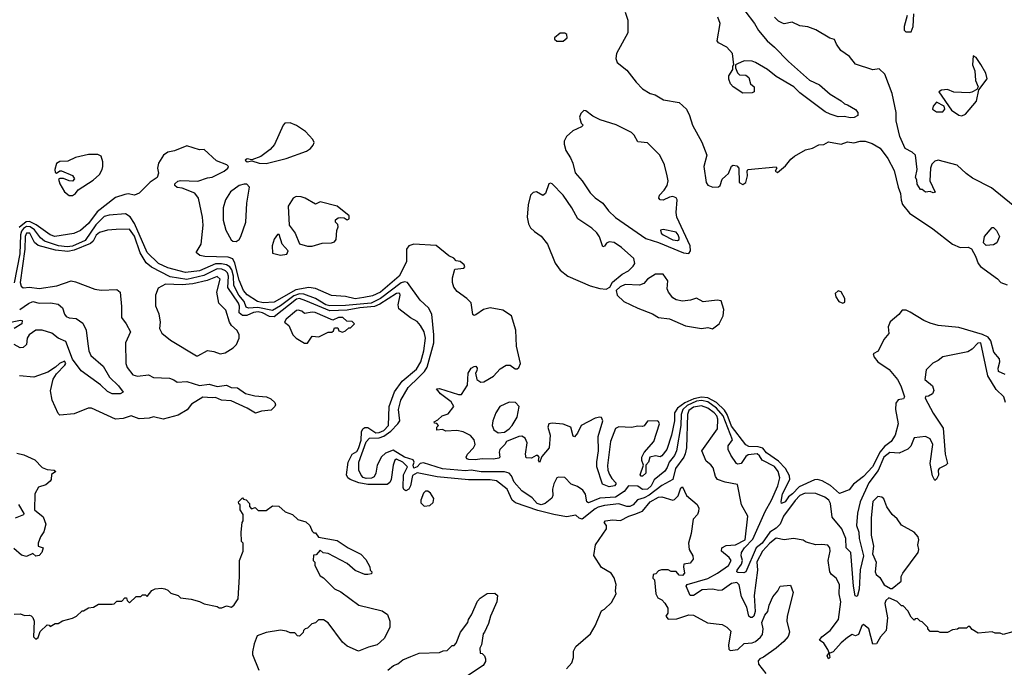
# Model space of a CAD drawing. Extents: x 2472589 to 2662339, y 701009 to 849030.
# Tile 284 of 406: x 2538083 to 2544282, y 788714 to 792788. Entities that reach past the tile are written whole.
import ezdxf

# ---------------------------------------------------------------- set-up
doc = ezdxf.new("R2010")
doc.units = 0

msp = doc.modelspace()

# ---------------------------------------------------------------- linework, layer by layer
at = {"layer": '0CON05XD'}
for points in [[(2542647.5, 792845), (2542708.8, 792765), (2542735, 792720), (2542788.8, 792655), (2542835.5, 792615.5), (2542922.9, 792525), (2543055, 792407.8), (2543118.1, 792378.1), (2543185, 792320), (2543255, 792278.8), (2543275, 792258.8), (2543295, 792253.3), (2543345, 792222.5), (2543360, 792205), (2543360, 792185), (2543336.4, 792173.6), (2543311.2, 792171.2), (2543275, 792180), (2543235, 792176.7), (2543185, 792193.8), (2543155, 792208.8), (2542995, 792327.5), (2542956.2, 792365), (2542845, 792430.8), (2542791.2, 792475), (2542715, 792518.8), (2542695, 792526.7), (2542645, 792528.8), (2542601.7, 792511.7), (2542590, 792505), (2542590, 792485), (2542602.5, 792455), (2542615, 792442.5), (2542655, 792438.8), (2542672.5, 792425), (2542683.9, 792383.9), (2542707.5, 792365), (2542706.4, 792333.6), (2542695, 792327.5), (2542635, 792326.2), (2542575, 792366.7), (2542558.8, 792385), (2542546.7, 792415), (2542546.7, 792435), (2542572.5, 792475), (2542573.6, 792496.4), (2542580, 792505), (2542571.2, 792575), (2542535.8, 792615.8), (2542482.7, 792642.7), (2542473.3, 792655), (2542494, 792765), (2542478, 792805)], [(2541895.6, 792835.6), (2541912.5, 792785), (2541911.2, 792705), (2541841.1, 792575), (2541836.7, 792545), (2541845, 792520), (2541905, 792471.4), (2541964.6, 792394.6), (2542005, 792353.1), (2542053.1, 792323.1), (2542083.3, 792315), (2542136.7, 792285), (2542235, 792266.4), (2542281.5, 792225), (2542300.5, 792185), (2542317.8, 792125), (2542377.2, 792017.2), (2542410, 791935), (2542389.4, 791865), (2542404.5, 791765), (2542415, 791747.1), (2542447.5, 791735), (2542483.4, 791736.6), (2542494, 791745), (2542506.2, 791785), (2542525.6, 791804.4), (2542545, 791820), (2542565, 791867.1), (2542575, 791872.2), (2542598.9, 791868.9), (2542610, 791855), (2542612.9, 791765), (2542635, 791750.6), (2542655.5, 791765), (2542665.6, 791805), (2542662, 791835), (2542667.5, 791845), (2542845, 791862.5), (2542850, 791855), (2542838.8, 791835), (2542855, 791826), (2542905, 791868.6), (2542938.8, 791911.2), (2542961.3, 791928.7), (2543030.4, 791969.6), (2543075, 791980.5), (2543115, 792001.9), (2543145, 792002.7), (2543175, 792020), (2543255, 792005.5), (2543295, 792020), (2543335, 792014.2), (2543375, 792024.6), (2543405, 792024.6), (2543449.5, 792009.5), (2543499.4, 791979.4), (2543549.1, 791915), (2543589.1, 791839.1), (2543612.9, 791735), (2543628.9, 791695), (2543632.4, 791652.4), (2543640, 791625), (2543685, 791572.1), (2543832.3, 791472.3), (2543955, 791376.9), (2544005, 791356), (2544053.6, 791356.4), (2544075, 791347.5), (2544101.2, 791301.2), (2544116.7, 791255), (2544131.1, 791235), (2544238.6, 791158.6), (2544260.6, 791135), (2544300.2, 791120.2)], [(2544338.3, 791618.3), (2544200.5, 791730.5), (2544081.7, 791791.7), (2544040.9, 791820.9), (2543985, 791873.8), (2543865, 791905.6), (2543845, 791898.8), (2543825, 791880), (2543816.7, 791855), (2543812.5, 791775), (2543847.5, 791702.5), (2543835, 791700), (2543815, 791707.5), (2543785, 791702.5), (2543765, 791720), (2543755, 791720), (2543733, 791753), (2543731.7, 791781.7), (2543722.5, 791795), (2543733.3, 791845), (2543723.3, 791935), (2543702.5, 791955), (2543658.1, 791978.1), (2543624.5, 792054.5), (2543601.8, 792151.8), (2543601.8, 792205), (2543575.6, 792325), (2543528.8, 792445), (2543495, 792480), (2543455, 792473.8), (2543345, 792509.2), (2543307.1, 792557.1), (2543252, 792595), (2543226.2, 792635), (2543213, 792663), (2543182.7, 792672.7), (2543094.6, 792725.4), (2543045, 792743.7), (2542995, 792749.7), (2542946.3, 792773.7), (2542895, 792763.3), (2542885, 792766.2), (2542859.5, 792779.5), (2542835, 792803.3)], [(2543671.2, 792815), (2543651.8, 792745), (2543652, 792722), (2543662, 792712), (2543695, 792711.1)], [(2543695, 792711.1), (2543708.5, 792745), (2543712.6, 792825)], [(2541505, 792653.8), (2541530, 792675), (2541527.5, 792695), (2541515, 792703.3), (2541485, 792703.8), (2541450, 792675), (2541450, 792665), (2541465, 792653.8), (2541505, 792653.8)], [(2544015, 792184.4), (2544037.1, 792195), (2544106.2, 792275), (2544122.5, 792347.5), (2544174.2, 792415.8), (2544165, 792452), (2544135, 792506.9), (2544105, 792550), (2544085, 792560), (2544082.2, 792505), (2544096.4, 792466.4), (2544100, 792405), (2544117.5, 792365), (2544110, 792350), (2544078.5, 792331.5), (2544061.2, 792328.8), (2543963.4, 792333.4), (2543925, 792349.3), (2543886.2, 792345), (2543870, 792335), (2543950, 792220), (2543995, 792186.7), (2544015, 792184.4)], [(2543855, 792208.9), (2543895, 792209.4), (2543907.5, 792225), (2543904.4, 792244.4), (2543855, 792270), (2543833.5, 792245), (2543830.9, 792225), (2543855, 792208.9)], [(2542295, 791318.2), (2542307.1, 791335), (2542304.2, 791365), (2542220.3, 791545), (2542216.4, 791575), (2542222.5, 791655), (2542215, 791666.7), (2542195, 791675.4), (2542175, 791672.7), (2542135, 791651.9), (2542115, 791654.2), (2542106, 791665), (2542110.8, 791685), (2542140.6, 791715), (2542160, 791745), (2542166, 791775), (2542160, 791805), (2542142.5, 791875), (2542114, 791935), (2542035, 792013.8), (2541975, 792020), (2541952.1, 792062.1), (2541935, 792079.2), (2541837.6, 792127.6), (2541737.3, 792157.3), (2541691.2, 792181.2), (2541647.5, 792215), (2541635, 792216.2), (2541615, 792198.8), (2541608, 792175), (2541618.3, 792138.3), (2541630, 792125), (2541620, 792115), (2541565, 792090), (2541525, 792052.5), (2541511.1, 792025), (2541510, 792005), (2541521.9, 791965), (2541549.7, 791919.7), (2541565.7, 791885.7), (2541580.8, 791825), (2541624.5, 791774.5), (2541675, 791698.8), (2541705, 791668), (2541755, 791634), (2541790.6, 791585), (2541835, 791543.1), (2542025, 791411.1), (2542105, 791386.7), (2542262.4, 791322.4), (2542295, 791318.2)], [(2539635, 791884.5), (2539760, 791915), (2539888.3, 791961.7), (2539913, 791977), (2539931.2, 791998.8), (2539935.7, 792015), (2539927.5, 792035), (2539882.5, 792085), (2539825, 792122.5), (2539785, 792138.9), (2539752.6, 792137.4), (2539741.4, 792125), (2539687.5, 792002.5), (2539658.9, 791971.1), (2539601.5, 791928.5), (2539545, 791907.5), (2539515, 791912.5), (2539502.5, 791905), (2539513.9, 791893.9), (2539545, 791900), (2539590, 791885), (2539635, 791884.5)], [(2540950.6, 790019.4), (2540910.6, 790020.6), (2540898.8, 790025), (2540894, 790035), (2540902.5, 790055), (2540940.8, 790095), (2540950, 790115), (2540944.4, 790145), (2540921.4, 790171.4), (2540875, 790195.6), (2540835, 790204.4), (2540765, 790200), (2540745, 790210), (2540710, 790205), (2540710, 790225), (2540720, 790235), (2540708.3, 790248.3), (2540695, 790250), (2540691.7, 790258.3), (2540715, 790270), (2540742.5, 790295), (2540780.5, 790309.5), (2540815.8, 790355), (2540799.4, 790385), (2540731.4, 790435), (2540706.7, 790465), (2540725, 790468.6), (2540845, 790430), (2540865, 790431.2), (2540901.7, 790488.3), (2540906.7, 790565), (2540925, 790596.2), (2540945, 790606.7), (2540955, 790607.5), (2540962.5, 790595), (2540961.7, 790578.3), (2540952.5, 790565), (2540960, 790525), (2540987, 790507), (2541005, 790510), (2541065, 790546), (2541108.7, 790591.3), (2541145, 790613.8), (2541170, 790615), (2541202.3, 790592.3), (2541215, 790592.5), (2541225, 790600), (2541235.5, 790625), (2541211.5, 790735), (2541205.9, 790835), (2541180, 790925), (2541125, 790961.1), (2541044.7, 790975.3), (2541002.9, 790965), (2540955, 790930.6), (2540945, 790927.5), (2540935, 790933.3), (2540925, 791006.2), (2540897.1, 791035), (2540838.1, 791078.1), (2540816.7, 791105), (2540806.7, 791135), (2540807.5, 791165), (2540821.7, 791218.3), (2540880, 791225), (2540886.1, 791233.9), (2540881.2, 791245), (2540855, 791266.7), (2540831.7, 791271.7), (2540817, 791287), (2540785, 791302.5), (2540705, 791367.3), (2540565, 791375.4), (2540531.9, 791365), (2540517.5, 791345), (2540517.5, 791265), (2540472.6, 791175), (2540353.5, 791075), (2540305, 791051.6), (2540249.2, 791040.8), (2540195, 791032.9), (2540135, 791046.8), (2540045, 791052.3), (2539945, 791097.7), (2539903.5, 791103.5), (2539821.8, 791088.2), (2539685, 791010.7), (2539615, 791006.6), (2539579.4, 791015), (2539515, 791057.9), (2539490.9, 791085), (2539465, 791149.2), (2539437.4, 791257.4), (2539424.2, 791284.2), (2539395, 791294), (2539247.6, 791297.6), (2539217.5, 791305), (2539193.9, 791323.9), (2539225.8, 791375), (2539236.9, 791495), (2539233.1, 791545), (2539208.6, 791665), (2539185, 791697.5), (2539105, 791727.5), (2539073.3, 791733.3), (2539060, 791745), (2539060, 791755), (2539078.3, 791771.7), (2539095, 791777.5), (2539205, 791772.5), (2539265, 791794.2), (2539295, 791798.6), (2539370, 791835), (2539393.8, 791855), (2539396.7, 791865), (2539386.7, 791875), (2539321.2, 791901.2), (2539245, 791972.5), (2539215, 791970), (2539135, 791994.4), (2539056.5, 791963.5), (2539015, 791954.6), (2538988.2, 791935), (2538957.3, 791885), (2538950.5, 791855), (2538957.1, 791822.9), (2538948.8, 791795), (2538905, 791766), (2538835, 791696), (2538805, 791684.3), (2538765, 791692.5), (2538745, 791689.2), (2538685, 791670.5), (2538569.5, 791580.5), (2538515, 791506.7), (2538465, 791461.9), (2538423, 791443), (2538303.4, 791423.4), (2538275, 791434.6), (2538186.9, 791496.9), (2538145, 791519.2), (2538122.6, 791517.4), (2538078.6, 791481.4)], [(2538395, 791681.4), (2538415, 791682), (2538433.8, 791695), (2538451.2, 791718.8), (2538545, 791778.6), (2538584.2, 791815), (2538602.5, 791845), (2538607.1, 791865), (2538606, 791895), (2538595, 791930), (2538575, 791941.2), (2538515, 791939.6), (2538435, 791921.5), (2538385, 791898.9), (2538335, 791896.7), (2538315, 791883.8), (2538304.4, 791845), (2538307, 791827), (2538315, 791822.5), (2538335, 791836.7), (2538346.4, 791836.4), (2538415, 791807.5), (2538427, 791787), (2538415, 791773.3), (2538395, 791773.8), (2538358.3, 791788.3), (2538335, 791790), (2538327.5, 791785), (2538335, 791756.7), (2538365.6, 791705), (2538395, 791681.4)], [(2539445, 791392.9), (2539464, 791405), (2539475, 791423.8), (2539505.5, 791515.5), (2539513.7, 791633.7), (2539530, 791735), (2539513.2, 791753.2), (2539495, 791754.4), (2539464.7, 791745.3), (2539410, 791705), (2539379.4, 791655), (2539363.3, 791605), (2539363.2, 791526.8), (2539380.6, 791465), (2539415, 791404.2), (2539425.6, 791395.6), (2539445, 791392.9)], [(2541775, 791092.1), (2541797.5, 791105), (2541815, 791136), (2541875, 791186.7), (2541915, 791208), (2541945, 791238), (2541955.7, 791255), (2541950, 791285), (2541872, 791355), (2541825, 791385.7), (2541795, 791391.2), (2541778.3, 791381.7), (2541765, 791362.5), (2541755, 791360), (2541733, 791423), (2541716.4, 791446.4), (2541685, 791475.7), (2541596.2, 791535), (2541558.1, 791605), (2541505, 791683.8), (2541435, 791756.2), (2541425, 791760), (2541413.3, 791755), (2541392.5, 791695), (2541377, 791683), (2541335.9, 791705.9), (2541315, 791700.6), (2541299.5, 791685), (2541285, 791622.5), (2541278.8, 791545), (2541286.1, 791505), (2541299.8, 791479.8), (2541324.8, 791454.8), (2541367, 791427), (2541405.2, 791375.2), (2541455, 791256.2), (2541485, 791211.6), (2541534.5, 791174.5), (2541674.8, 791114.8), (2541735, 791096.1), (2541775, 791092.1)], [(2539925, 791364.4), (2539987.9, 791382.1), (2540045.8, 791384.2), (2540065, 791391.2), (2540076, 791405), (2540078.8, 791461.2), (2540087.5, 791485), (2540085, 791500), (2540070, 791515), (2540071.7, 791528.3), (2540088.3, 791541.7), (2540105, 791543.3), (2540125, 791542.5), (2540145, 791530), (2540156.2, 791535), (2540156.7, 791555), (2540082.5, 791615), (2539975, 791642.5), (2539945, 791627.5), (2539880, 791665), (2539855, 791674.2), (2539824.3, 791675.7), (2539804.1, 791665.9), (2539773.3, 791615), (2539778.8, 791495), (2539817.5, 791445), (2539845, 791377.5), (2539894.4, 791364.4), (2539925, 791364.4)], [(2544289.6, 790379.6), (2544280, 790415), (2544231.1, 790461.1), (2544177.5, 790547.5), (2544135, 790755.8), (2544115, 790753.3), (2544080, 790715), (2544051.7, 790698.3), (2543895, 790666.7), (2543865.8, 790644.2), (2543831.7, 790628.3), (2543790, 790585), (2543782.5, 790525), (2543830, 790485), (2543837.5, 790455), (2543830, 790435), (2543805, 790420), (2543785, 790417.5), (2543783, 790407), (2543835, 790312), (2543897.9, 790217.9), (2543910.4, 790055), (2543923.9, 789996.1), (2543914.3, 789985.7), (2543871.4, 789965), (2543865.7, 789955), (2543866.7, 789923.3), (2543855, 789896.7), (2543845, 789890), (2543829.3, 789919.3), (2543815.6, 789995), (2543831.8, 790115), (2543815, 790150.6), (2543785, 790166.9), (2543715, 790157.5), (2543693.8, 790105), (2543675, 790086.2), (2543620, 790060), (2543561.2, 790065), (2543523.4, 790035), (2543487.1, 789952.9), (2543429.7, 789875), (2543375.5, 789755), (2543356.7, 789683.3), (2543350.9, 789605), (2543365.4, 789565), (2543368.9, 789525), (2543396.4, 789415), (2543373.8, 789326.2), (2543367.5, 789205), (2543357.5, 789165), (2543355, 789160), (2543343.4, 789163.4), (2543332.1, 789225), (2543315.2, 789435.2), (2543286.4, 789466.4), (2543284.1, 789525), (2543260, 789585), (2543197.8, 789657.8), (2543186.9, 789745), (2543177.7, 789765), (2543152.9, 789785), (2543095, 789807.3), (2543028.9, 789808.9), (2542995, 789794), (2542965, 789763.4), (2542891.7, 789665), (2542871.8, 789615), (2542845, 789588.1), (2542806.5, 789563.5), (2542756.8, 789495), (2542719.5, 789465), (2542655.4, 789314.6), (2542641.1, 789308.9), (2542605, 789310), (2542598, 789315), (2542599.4, 789325), (2542627.2, 789362.8), (2542634.1, 789385), (2542625.6, 789415), (2542626.9, 789435), (2542646.4, 789465), (2542699.4, 789520.6), (2542775.4, 789695), (2542816.3, 789765), (2542855.9, 789855), (2542868.2, 789905), (2542858.7, 789945), (2542835, 789976.1), (2542757.4, 790017.4), (2542740, 790045), (2542725, 790056.7), (2542669.9, 790050.1), (2542655, 790039.1), (2542625, 789995.6), (2542605, 789991.4), (2542596.6, 789996.6), (2542559.3, 790049.3), (2542543.8, 790085), (2542543.8, 790106.2), (2542570, 790145), (2542511.6, 790295), (2542470.2, 790345), (2542415, 790383.7), (2542375, 790391.6), (2542345, 790387.5), (2542285, 790360.5), (2542257, 790335), (2542247.6, 790305), (2542245.6, 790235), (2542218.9, 790075), (2542205, 790045.5), (2542172.7, 790005), (2542158.9, 789971.1), (2542145, 789946.9), (2542077.7, 789892.3), (2542059.3, 789855), (2542035, 789834.8), (2542005, 789833.1), (2541975, 789853.6), (2541915, 789855.5), (2541889.3, 789820.7), (2541835, 789783.8), (2541735, 789778.3), (2541665, 789749.3), (2541654.3, 789754.3), (2541645, 789804), (2541627.9, 789827.9), (2541595, 789850.6), (2541555, 789865.8), (2541515, 789907.5), (2541475, 789910), (2541465, 789906.7), (2541445, 789868), (2541437.5, 789835), (2541440, 789795), (2541432.2, 789777.8), (2541390.6, 789745), (2541365, 789735.9), (2541340.6, 789745), (2541309.1, 789779.1), (2541244.6, 789824.6), (2541195, 789878.8), (2541179.1, 789919.1), (2541165, 789935.7), (2541134.4, 789944.4), (2540987.4, 789942.6), (2540925, 789954.5), (2540890.5, 789950.5), (2540745, 789962.5), (2540625, 790000.4), (2540603.6, 789996.4), (2540585, 789974.7), (2540565, 789966.9), (2540561, 789985), (2540566.9, 790005), (2540559.5, 790019.5), (2540505, 790035.2), (2540435, 790080.6), (2540385, 790060.3), (2540361.2, 790038.8), (2540333.1, 789985), (2540325.2, 789934.8), (2540315, 789911.8), (2540297.2, 789902.8), (2540265, 789901.2), (2540245, 789907.8), (2540232.5, 789922.5), (2540218.9, 789955), (2540217.4, 790005), (2540265, 790132.1), (2540285, 790154.7), (2540345, 790157.8), (2540375, 790168.5), (2540419.6, 790200.4), (2540464.4, 790245), (2540476, 790265), (2540467.8, 790335), (2540481.8, 790395), (2540528.5, 790475), (2540595, 790539.6), (2540631.2, 790575), (2540647.6, 790602.4), (2540689.6, 790755), (2540690.7, 790805), (2540676.9, 790935), (2540656.3, 790976.3), (2540604.4, 791024.4), (2540524.6, 791134.6), (2540505, 791140), (2540485, 791133.2), (2540355, 791034.5), (2540295, 791005.5), (2540135, 790990.8), (2540035, 790988.5), (2540010.8, 790995), (2539945.2, 791035.2), (2539871.2, 791061.2), (2539845, 791064.3), (2539808.9, 791051.1), (2539725, 790987), (2539675, 790958), (2539582.2, 790977.8), (2539523.8, 790973.8), (2539509.4, 790979.4), (2539496.2, 791016.2), (2539463.2, 791055), (2539431.2, 791115), (2539429.3, 791175), (2539417.5, 791215), (2539405, 791233.2), (2539385.4, 791245.4), (2539353.2, 791253.2), (2539315, 791252.3), (2539215, 791207.7), (2539127, 791197), (2539015, 791226.4), (2538956.9, 791255), (2538885, 791323.5), (2538806.1, 791506.1), (2538778.8, 791548.8), (2538747.9, 791567.9), (2538645, 791559.5), (2538615, 791551.1), (2538561.6, 791498.4), (2538495, 791399.5), (2538415, 791364.5), (2538380.8, 791359.2), (2538326.9, 791365), (2538238.8, 791395), (2538212.9, 791415), (2538176.2, 791466.2), (2538149.6, 791485), (2538125, 791486.2), (2538106.3, 791475), (2538093.1, 791456.9), (2538087.4, 791435), (2538083.3, 791315), (2538047.7, 791132.3)], [(2544168.3, 791368.3), (2544150, 791385), (2544157.5, 791425), (2544205, 791480), (2544215, 791480), (2544233, 791463), (2544252.5, 791425), (2544236, 791384), (2544215, 791371.2), (2544168.3, 791368.3)], [(2544335, 788937.5), (2544275, 788920), (2544255, 788927.5), (2544225, 788927.5), (2544205, 788937.5), (2544118.3, 788928.3), (2544080.7, 788950.7), (2544065, 788970), (2544055, 788970), (2544045, 788960), (2543995, 788960), (2543987, 788953), (2543955, 788950), (2543925, 788932.5), (2543878.3, 788931.7), (2543865, 788940), (2543815, 788940), (2543800, 788955), (2543800, 788965), (2543765, 789000), (2543753, 789003), (2543735, 789020), (2543721.7, 789018.3), (2543715, 789010), (2543695, 789030), (2543675, 789070), (2543645, 789100), (2543635, 789100), (2543608.3, 789128.3), (2543555, 789150), (2543537, 789133), (2543528.8, 789115), (2543547.5, 789025), (2543538, 788945), (2543503.3, 788905), (2543478.3, 788861.7), (2543455, 788860), (2543429.2, 788955), (2543395, 788983.8), (2543385, 788973.8), (2543365, 788920.8), (2543345, 788912), (2543325, 788920.6), (2543295, 788901.4), (2543255, 788867.5), (2543205, 788812), (2543180, 788800), (2543182.5, 788775), (2543175, 788767.5), (2543167.5, 788785), (2543180, 788805), (2543171.5, 788825), (2543145.5, 788865), (2543118.6, 788885), (2543132.5, 788905), (2543186.4, 788945), (2543238.5, 789015), (2543252.5, 789125), (2543242.5, 789175), (2543243.8, 789235), (2543223.3, 789275), (2543195, 789297.5), (2543184.1, 789314.1), (2543172, 789385), (2543186, 789445), (2543183.8, 789465), (2543171.2, 789481.2), (2543134, 789486), (2543095, 789483.8), (2543035, 789501.2), (2543015, 789513.3), (2542955, 789523.8), (2542895, 789516), (2542845, 789525.6), (2542805, 789494.4), (2542760.4, 789445), (2542723.2, 789376.8), (2542727.5, 789325), (2542708.1, 789165), (2542713.5, 789065), (2542705, 789035.6), (2542695, 789026.9), (2542685, 789026.2), (2542674.1, 789035), (2542661.8, 789091.8), (2542627.7, 789157.7), (2542612.7, 789232.7), (2542598.2, 789248.2), (2542565, 789241.1), (2542505, 789200), (2542485, 789197.5), (2542445.3, 789205.3), (2542379.7, 789200.3), (2542325, 789166.4), (2542305, 789165.8), (2542278, 789225), (2542286, 789235), (2542415, 789272.4), (2542475.3, 789305), (2542544.6, 789355), (2542562.2, 789385), (2542549.1, 789405), (2542500.8, 789445), (2542504, 789465), (2542530, 789480), (2542590, 789485), (2542650.8, 789515), (2542666.7, 789665), (2542627.5, 789735), (2542603, 789863), (2542525, 789878.1), (2542475.4, 789895.4), (2542463.6, 789913.6), (2542448.3, 789968.3), (2542435, 789987.5), (2542405, 790010), (2542377.5, 790075), (2542475.8, 790215), (2542478.6, 790275), (2542472.5, 790295), (2542455.9, 790315), (2542414.4, 790345), (2542375, 790357.9), (2542325, 790350), (2542295, 790329.2), (2542287.4, 790305), (2542280, 790095), (2542272.9, 790057.1), (2542264.3, 790035), (2542211.1, 789965), (2542194.5, 789895), (2542125, 789857.1), (2542045, 789797.5), (2542015, 789780.4), (2541973, 789767), (2541945.5, 789735), (2541925, 789725.4), (2541905, 789725.3), (2541855, 789743.2), (2541765, 789731.9), (2541725, 789720.4), (2541705, 789710.4), (2541625, 789645.5), (2541605, 789651.2), (2541585, 789670), (2541525, 789661.4), (2541445, 789674.8), (2541345, 789700), (2541205, 789749.5), (2541184.2, 789765), (2541152.3, 789835), (2541085, 789886.3), (2541045, 789892.3), (2540907.6, 789892.4), (2540711.7, 789911.7), (2540585, 789938.2), (2540555, 789921.2), (2540544.2, 789855), (2540533.5, 789835), (2540514.8, 789824.8), (2540502.2, 789832.2), (2540497.5, 789845), (2540499.8, 789925), (2540524.7, 789975), (2540494, 790005), (2540455, 790024), (2540445, 790016.7), (2540434.1, 789985.9), (2540422.2, 789895), (2540413.1, 789876.9), (2540396.4, 789863.6), (2540275, 789863), (2540217.1, 789875), (2540162.7, 789895), (2540149.3, 789905), (2540140.5, 789925), (2540151.1, 790005), (2540175, 790054.4), (2540205, 790071.5), (2540215, 790090.5), (2540232.4, 790142.4), (2540235.3, 790194.7), (2540243.3, 790215), (2540255, 790223.5), (2540275, 790223.3), (2540325, 790190), (2540345, 790190.5), (2540375, 790204.3), (2540404.1, 790235), (2540409.8, 790355), (2540442.3, 790447.7), (2540490.3, 790515), (2540580.3, 790589.7), (2540607.8, 790635), (2540627.6, 790705), (2540637, 790785), (2540630, 790825), (2540606.7, 790865), (2540585, 790889.6), (2540542.8, 790912.8), (2540470, 790970), (2540465.4, 790995), (2540478.2, 791055), (2540475.3, 791065.3), (2540467.8, 791067.8), (2540455, 791065.3), (2540350.9, 790999.1), (2540316.3, 790983.7), (2540225, 790975.7), (2540145, 790960.1), (2540035, 790955.8), (2539885, 791020), (2539845, 791034.8), (2539825, 791029.6), (2539685, 790917.8), (2539655, 790921.2), (2539610.9, 790945), (2539585, 790949.8), (2539555, 790945.5), (2539513.4, 790926.6), (2539485, 790927.1), (2539465.3, 790945), (2539465.6, 790985), (2539459.5, 791005), (2539393.1, 791103.1), (2539398, 791175), (2539390.5, 791195), (2539377.7, 791207.7), (2539355, 791218.1), (2539325, 791220.2), (2539241.9, 791178.1), (2539135, 791154), (2539030.5, 791170.5), (2538911.8, 791231.8), (2538878.1, 791258.1), (2538841.1, 791321.1), (2538805, 791425.4), (2538775, 791470), (2538689.1, 791469.1), (2538635, 791463.6), (2538585, 791449.2), (2538565, 791433.6), (2538545.9, 791395), (2538529.5, 791380.5), (2538425, 791338.1), (2538385, 791330.7), (2538308.3, 791338.3), (2538198.4, 791368.4), (2538176.1, 791386.1), (2538146.2, 791445), (2538125.8, 791445), (2538116.4, 791423.6), (2538115.8, 791345), (2538085.3, 791135.3), (2538092.2, 791112.2), (2538105, 791102.2), (2538145, 791105.5), (2538205, 791097.5), (2538316.5, 791113.5), (2538405.7, 791145.7), (2538435, 791140), (2538555, 791092), (2538595, 791087.5), (2538695, 791090.8), (2538715.7, 791075), (2538724.2, 790984.2)], [(2539725, 791306.2), (2539765, 791313.3), (2539773.3, 791335), (2539735.7, 791375.7), (2539716, 791436), (2539705, 791437.5), (2539685, 791407.5), (2539672.9, 791365), (2539675, 791320), (2539725, 791306.2)], [(2542225, 791398.1), (2542234.2, 791405), (2542235.4, 791415), (2542228.8, 791435), (2542215, 791450.5), (2542135, 791468.6), (2542116.4, 791463.6), (2542120.8, 791445), (2542134.2, 791435), (2542195, 791402.5), (2542225, 791398.1)], [(2539205, 790673.3), (2539265, 790706.2), (2539305, 790701.2), (2539345, 790686.2), (2539377.3, 790692.7), (2539425.8, 790724.2), (2539446.7, 790745), (2539463.8, 790785), (2539463.8, 790805), (2539452.3, 790832.3), (2539416.7, 790865), (2539403.8, 790885), (2539380, 790960), (2539336.7, 791005), (2539324.2, 791075), (2539344.2, 791155), (2539325, 791171.9), (2539262.2, 791147.8), (2539173.3, 791126.7), (2539105, 791119.7), (2539000, 791125), (2538955, 791100), (2538936.7, 791055), (2538937, 790987), (2538958.3, 790938.3), (2538966.7, 790885), (2538963.3, 790845), (2538977, 790817), (2539031.2, 790771.2), (2539195, 790673.3), (2539205, 790673.3)], [(2542445, 790843.3), (2542487.5, 790875), (2542511.2, 790925), (2542516, 790965), (2542499.5, 791019.5), (2542475, 791023.3), (2542387, 791013), (2542345, 791036.7), (2542306.1, 791023.9), (2542255, 791016.7), (2542215, 791026.7), (2542195, 791038.8), (2542166.7, 791075), (2542160, 791095), (2542162.5, 791145), (2542135, 791186.7), (2542085, 791186.7), (2542035, 791156.2), (2542011.7, 791128.3), (2541985, 791118.6), (2541895, 791122.5), (2541863, 791107), (2541838.8, 791085), (2541845.5, 791055), (2541886.7, 791015), (2541975, 790972.9), (2542068, 790938), (2542105, 790913.8), (2542175, 790906.8), (2542275, 790862.4), (2542375, 790846), (2542415, 790852.5), (2542445, 790843.3)], [(2543265, 791003.8), (2543278.8, 791011.2), (2543278.8, 791035), (2543255, 791076.7), (2543235, 791083.3), (2543218, 791065), (2543220.8, 791045), (2543241.2, 791015), (2543265, 791003.8)], [(2538082.5, 790965), (2538137.1, 791002.9), (2538165, 791014.6), (2538205, 791005.4), (2538276.2, 791006.2), (2538325, 790997.8), (2538353.1, 790975), (2538364.6, 790935), (2538375, 790921.5), (2538395, 790911.6), (2538438.4, 790908.4), (2538479.8, 790879.8), (2538500.5, 790835), (2538511.2, 790748.8), (2538518.2, 790705), (2538530.3, 790675), (2538608.3, 790608.3), (2538648.2, 790538.2), (2538705.5, 790485), (2538733.3, 790445), (2538715, 790434.2), (2538665, 790433.3), (2538635, 790448.5), (2538591.7, 790491.7), (2538469.1, 790579.1), (2538415, 790652.5), (2538374.2, 790764.2), (2538325, 790784.1), (2538285.1, 790815.1), (2538225, 790835.2), (2538185, 790835.8), (2538141.8, 790805), (2538129.6, 790785), (2538125.9, 790744.1), (2538105, 790726.1), (2538085, 790722.9), (2538047.1, 790745)], [(2538724.2, 790984.2), (2538724, 790915), (2538753.8, 790875), (2538780, 790825), (2538748.1, 790755), (2538751.1, 790625), (2538759.1, 790599.1), (2538794.2, 790554.2), (2538825, 790545.8), (2538893, 790553), (2538925, 790537.5), (2539025, 790532.5), (2539053.3, 790523.3), (2539075, 790507.5), (2539135, 790512.2), (2539215, 790486.5), (2539275, 790494.6), (2539325, 790479.6), (2539385, 790488.5), (2539415, 790474.6), (2539455, 790472.5), (2539505, 790437.3), (2539562.7, 790422.7), (2539636.4, 790416.4), (2539663, 790403), (2539689.3, 790379.3), (2539693.3, 790365), (2539688.8, 790355), (2539665, 790331.2), (2539605, 790325.7), (2539567.1, 790312.9), (2539515, 790344.4), (2539415, 790390), (2539353.8, 790393.8), (2539315, 790411.4), (2539295, 790408.5), (2539235, 790412.9), (2539165, 790368.9), (2539136.9, 790333.1), (2539080.5, 790299.5), (2538985, 790274.4), (2538925, 790289.2), (2538898.8, 790281.2), (2538835, 790278), (2538785, 790295.8), (2538735, 790278.8), (2538685, 790276), (2538535, 790343.8), (2538513.6, 790343.6), (2538425, 790308.8), (2538335, 790300), (2538325, 790310), (2538288, 790395), (2538276.1, 790453.9), (2538294.3, 790525.7), (2538315, 790560), (2538367.5, 790615), (2538372.5, 790625), (2538365, 790640), (2538332.5, 790625), (2538308.3, 790601.7), (2538259.7, 790570.3), (2538170.7, 790539.3), (2538082.1, 790547.9)], [(2539895, 790752.5), (2539925, 790797.5), (2539966.4, 790793.6), (2540025, 790822.5), (2540047, 790823), (2540058.3, 790831.7), (2540065, 790850), (2540085, 790850), (2540091.7, 790831.7), (2540115, 790822.5), (2540135, 790830), (2540155, 790850), (2540165, 790850), (2540190, 790875), (2540175, 790890), (2540141.7, 790891.7), (2540117.5, 790915), (2540090, 790915), (2540055, 790898.8), (2539944, 790946), (2539925, 790948.8), (2539875, 790940), (2539860, 790955), (2539835, 790961.2), (2539825, 790958), (2539760, 790905), (2539750, 790885), (2539777.5, 790865), (2539802.5, 790805), (2539823.6, 790783.6), (2539875, 790752.5), (2539895, 790752.5)], [(2544287.5, 790555), (2544245.5, 790575), (2544243.3, 790595), (2544254.6, 790635), (2544251.8, 790655), (2544216.8, 790696.8), (2544198, 790768), (2544180.4, 790790.4), (2544145, 790807.9), (2543995, 790852.6), (2543865, 790865.2), (2543815, 790878.1), (2543775.4, 790895), (2543688.4, 790948.4), (2543665, 790961.8), (2543638.4, 790961.6), (2543617.5, 790932.5), (2543562.8, 790887.2), (2543551.2, 790855), (2543555, 790813.1), (2543524.3, 790775.7), (2543487.5, 790702.5), (2543455.8, 790685), (2543462.5, 790665), (2543485.7, 790635), (2543556.6, 790586.6), (2543610.5, 790525), (2543630.9, 790485), (2543653.3, 790415), (2543647.7, 790402.3), (2543612.9, 790397.1), (2543598.7, 790375), (2543596.4, 790335), (2543613.7, 790245), (2543595.3, 790174.7), (2543568.8, 790135), (2543527.6, 790102.4), (2543500.7, 790069.3), (2543452.9, 789975), (2543395, 789914.6), (2543333.5, 789866.5), (2543305, 789831.2), (2543245, 789806.7), (2543187.3, 789857.3), (2543135, 789887.3), (2543105, 789894.8), (2543087.2, 789892.8), (2542990.5, 789849.5), (2542948.9, 789805), (2542922.7, 789787.3), (2542902, 789755), (2542880, 789745), (2542876.4, 789756.4), (2542885.8, 789805), (2542931.8, 789895), (2542929.1, 789919.1), (2542904.8, 789964.8), (2542860.3, 790010.3), (2542785, 790062.5), (2542761.5, 790091.5), (2542731.5, 790101.5), (2542673.7, 790103.7), (2542653.6, 790113.6), (2542565, 790231.4), (2542538.1, 790305), (2542521.1, 790331.1), (2542469.8, 790379.8), (2542415, 790409.1), (2542375, 790413.5), (2542327.6, 790402.4), (2542271.3, 790378.7), (2542225.2, 790345), (2542206.1, 790315), (2542205.2, 790264.8), (2542187.6, 790175), (2542156.8, 790085), (2542125, 790044.3), (2542115, 790038.1), (2542085, 790044.6), (2542050.8, 790035), (2542042.2, 790005), (2542026, 789985), (2542025.6, 789935), (2542005, 789915.8), (2541995, 789916.2), (2541989.2, 789925), (2542011.2, 789985), (2542000, 790015), (2541999.5, 790035), (2542015, 790064.2), (2542075.4, 790134.6), (2542111.9, 790245), (2542105, 790260), (2542095.3, 790265.3), (2542035, 790263.3), (2542015, 790234), (2542005, 790228.9), (2541975, 790231.5), (2541935, 790223.5), (2541855, 790227.1), (2541833.6, 790216.4), (2541802.8, 790135), (2541783, 789983), (2541785.5, 789955), (2541796.9, 789926.9), (2541811.1, 789901.1), (2541835.7, 789875), (2541837.1, 789865), (2541828, 789855), (2541795, 789849.2), (2541752.5, 789865), (2541717.3, 789975), (2541716.4, 790006.4), (2541728, 790075), (2541724.6, 790165.4), (2541753.8, 790265), (2541745.6, 790285), (2541735, 790287.3), (2541705, 790281.8), (2541618.1, 790235), (2541595, 790186.7), (2541575, 790163.3), (2541567.5, 790167.5), (2541553.8, 790225), (2541505, 790243.8), (2541435, 790249.3), (2541415, 790245.4), (2541407.3, 790225), (2541421.8, 790175), (2541415.5, 790095), (2541370.6, 790039.4), (2541355, 790002), (2541348.8, 790015), (2541353.8, 790035), (2541345.8, 790045.8), (2541335, 790046), (2541305, 790028.6), (2541272.5, 790032.5), (2541268, 790055), (2541278, 790125), (2541265.5, 790155.5), (2541245, 790168), (2541225, 790166), (2541147.5, 790135), (2541137.5, 790115), (2541106.2, 790085), (2541102, 790068), (2541106, 790035), (2541100, 790030), (2541065, 790022.9), (2540995.5, 790025.5), (2540950.6, 790019.4)], [(2537995, 790879.1), (2538087.5, 790897.5), (2538097.5, 790895), (2538096.7, 790875), (2538047.5, 790845)], [(2541095, 790190), (2541135, 790193.8), (2541165, 790213.8), (2541183.8, 790235), (2541215, 790286.7), (2541227.8, 790355), (2541205, 790380.5), (2541165, 790382.3), (2541106.7, 790355), (2541080, 790315), (2541060.9, 790265), (2541057.8, 790235), (2541068.8, 790208.8), (2541095, 790190)], [(2538065, 790061.4), (2538108.8, 790051.2), (2538178.3, 790018.3), (2538225, 789970.9), (2538255, 789958.5), (2538300, 789955), (2538310, 789945), (2538282.5, 789927.5), (2538281.4, 789895), (2538275.5, 789884.5), (2538247.4, 789862.6), (2538202.1, 789847.9), (2538178.1, 789805), (2538175, 789703.8), (2538230.3, 789660.3), (2538248, 789615), (2538234.4, 789565.6), (2538214.3, 789535), (2538200, 789495), (2538200, 789475), (2538230, 789465), (2538222.5, 789435), (2538205, 789417.5), (2538185, 789412.5), (2538165, 789430), (2538125, 789410), (2538095, 789420), (2538045, 789462)], [(2540628.3, 789728.3), (2540665, 789732.5), (2540685, 789750), (2540690, 789775), (2540669.3, 789809.3), (2540651.7, 789821.7), (2540638.3, 789821.7), (2540625, 789810), (2540607.5, 789765), (2540608.3, 789748.3), (2540628.3, 789728.3)], [(2541526.4, 788703.6), (2541558.8, 788741.2), (2541570, 788775), (2541570, 788815), (2541583.3, 788845), (2541676.7, 788925), (2541706.7, 788975), (2541745, 789070), (2541765, 789080), (2541809.3, 789120.7), (2541837.5, 789175), (2541833.3, 789195), (2541837.5, 789235), (2541826.1, 789276.1), (2541806.4, 789306.4), (2541745, 789342.5), (2541697, 789417), (2541707.5, 789485), (2541776.7, 789585), (2541777.5, 789605), (2541762.5, 789625), (2541770, 789635), (2541815, 789642.5), (2541865, 789636.7), (2541918.8, 789665), (2541955, 789676.4), (2542005, 789695.6), (2542052.2, 789755), (2542105, 789784.2), (2542125, 789785.8), (2542195, 789765.8), (2542205, 789769.2), (2542227.6, 789792.4), (2542245, 789842.5), (2542255, 789850), (2542280, 789795), (2542348.8, 789738.8), (2542358.8, 789715), (2542356.2, 789695), (2542350, 789675), (2542323.8, 789645), (2542311.2, 789555), (2542293.8, 789495), (2542298.8, 789455), (2542321.2, 789415), (2542323.8, 789395), (2542305, 789368.8), (2542265, 789362.5), (2542261.2, 789345), (2542269.4, 789305), (2542255, 789290.4), (2542235, 789292.5), (2542215, 789316.7), (2542185, 789316.7), (2542165, 789327.5), (2542123, 789327), (2542105, 789320), (2542088.3, 789301.7), (2542071.7, 789298.3), (2542070, 789275), (2542080, 789265), (2542087.5, 789175), (2542100.7, 789150.7), (2542125, 789137.5), (2542145, 789117.5), (2542164, 789085), (2542162.5, 789055), (2542151.2, 789035), (2542165, 789016), (2542220.3, 789019.7), (2542295, 789043.3), (2542325, 789041.2), (2542414.2, 788994.2), (2542505, 788982), (2542535, 788966.2), (2542560.7, 788940.7), (2542545.5, 788855), (2542547.5, 788827.5), (2542555, 788818.8), (2542605, 788826.2), (2542645, 788862.7), (2542695, 788867.5), (2542715, 788876), (2542747.7, 788902.3), (2542759.5, 788920.5), (2542764, 788955), (2542755.7, 788995), (2542775, 789041.2), (2542793.8, 789065), (2542802, 789105), (2542825, 789157.5), (2542856.7, 789195), (2542870, 789225), (2542935, 789230), (2542953.3, 789185), (2542914.1, 789035.9), (2542913.8, 789005), (2542928.8, 788935), (2542921.7, 788908.3), (2542893.3, 788875), (2542845.5, 788834.5), (2542765, 788776.7), (2542742.3, 788767.7), (2542733.3, 788755), (2542733.6, 788733.6), (2542780, 788675)], [(2538048.3, 789048.3), (2538085, 789050), (2538115, 789040), (2538145, 789042.5), (2538155, 789037.5), (2538166.1, 789026.1), (2538173.3, 789005), (2538170, 788905), (2538185, 788890), (2538198.3, 788901.7), (2538211.7, 788938.3), (2538255, 788980), (2538268.3, 788978.3), (2538275, 788970), (2538305, 788990), (2538325, 788990), (2538353, 789007), (2538415, 789022.5), (2538440, 789035), (2538475, 789070), (2538485, 789070), (2538515, 789087.5), (2538547, 789093), (2538578.3, 789111.7), (2538665, 789110), (2538677, 789113), (2538695, 789130), (2538725, 789130), (2538745, 789150), (2538755, 789150), (2538760, 789135), (2538775, 789120), (2538815, 789160), (2538845, 789160), (2538855, 789170), (2538875, 789170), (2538885, 789160), (2538915, 789197.5), (2538935, 789207.5), (2538975, 789212.5), (2538997, 789207), (2539015, 789200), (2539035, 789180), (2539080, 789165), (2539095, 789150), (2539161.7, 789141.7), (2539215, 789127.5), (2539245, 789112.5), (2539327, 789097), (2539338.3, 789088.3), (2539355, 789087.5), (2539385, 789100), (2539417, 789093), (2539433, 789107), (2539457.5, 789145), (2539467.5, 789285), (2539467.5, 789385), (2539490, 789445), (2539490, 789495), (2539480, 789505), (2539477.5, 789565), (2539482.5, 789625), (2539490, 789635), (2539490, 789675), (2539470, 789705), (2539470, 789735), (2539461.7, 789741.7), (2539460, 789755), (2539485, 789780), (2539491.7, 789771.7), (2539508.3, 789768.3), (2539530, 789745), (2539530, 789725), (2539541.7, 789711.7), (2539565, 789720), (2539585, 789700), (2539635, 789700), (2539675, 789730), (2539715, 789727.5), (2539755, 789692.5), (2539800, 789675), (2539833, 789643), (2539885, 789630), (2539910, 789605), (2539925, 789570), (2539935, 789560), (2539945, 789560), (2539963.3, 789533.3), (2540081.7, 789511.7), (2540150, 789465), (2540230, 789425), (2540263, 789393), (2540287.5, 789345), (2540290, 789325), (2540300, 789315), (2540298.3, 789301.7), (2540275, 789297.5), (2540255, 789297.5), (2540195, 789322.5), (2540145, 789367.5), (2540025, 789430), (2539993, 789433), (2539975, 789450), (2539948.3, 789421.7), (2539931.7, 789418.3), (2539930, 789385), (2539940, 789375), (2539940, 789355), (2539975, 789290), (2539995, 789277.5), (2540065, 789207.5), (2540105, 789187.5), (2540217.5, 789105), (2540365, 789068), (2540397.5, 789045), (2540413, 789003), (2540413.3, 788965), (2540377.1, 788895), (2540332.5, 788855), (2540279.1, 788840.9)], [(2543575, 789210), (2543632.5, 789255), (2543632.5, 789285), (2543642.5, 789305), (2543738.8, 789435), (2543743.3, 789455), (2543736.7, 789485), (2543743.3, 789515), (2543738.8, 789535), (2543715, 789563.8), (2543635, 789608.8), (2543608.3, 789648.3), (2543575.7, 789675.7), (2543543, 789723), (2543523, 789773), (2543510, 789785), (2543485, 789788.8), (2543453.6, 789756.4), (2543442.7, 789655), (2543443.2, 789545), (2543458.9, 789475), (2543453.1, 789426.9), (2543476, 789375), (2543468, 789315), (2543475, 789297.5), (2543498.3, 789278.3), (2543525, 789232.5), (2543565, 789210), (2543575, 789210)], [(2538075, 789738.8), (2538108.7, 789681.3), (2538106.9, 789673.1), (2538055, 789651.9)], [(2540400.8, 788695), (2540435.8, 788725), (2540463.8, 788736.2), (2540495, 788761.1), (2540545, 788782), (2540598.3, 788801.7), (2540725, 788807.5), (2540748.3, 788818.3), (2540775, 788820), (2540805, 788850), (2540818.3, 788851.7), (2540830, 788865), (2540857.5, 788935), (2540903.3, 788995), (2540907.5, 789015), (2540927, 789043), (2540965, 789130), (2540981.7, 789148.3), (2541025, 789177.5), (2541075, 789180), (2541090, 789165), (2541087.5, 789125), (2541047.5, 789035), (2541035, 788990), (2541010, 788935), (2541000, 788925), (2540990, 788855), (2540980, 788835), (2540981.7, 788801.7), (2540995, 788800), (2541010, 788785), (2541016.4, 788766.4), (2541015, 788750), (2541000, 788725), (2540863.8, 788635)], [(2540279.1, 788840.9), (2540215, 788815.8), (2540145, 788847.5), (2540115, 788872.5), (2540023.9, 788993.9), (2539995, 789013.3), (2539975, 789013.3), (2539965, 789012.5), (2539945, 788992.5), (2539923, 788987), (2539895, 788960), (2539880, 788955), (2539870, 788945), (2539868.3, 788931.7), (2539845, 788910), (2539831.7, 788911.7), (2539815, 788930), (2539785, 788930), (2539761.7, 788941.7), (2539725, 788947.5), (2539635, 788933.3), (2539578.3, 788911.7), (2539558.3, 788861.7), (2539548.3, 788811.7), (2539547.5, 788795), (2539587.5, 788695)]]:
    msp.add_lwpolyline(points, dxfattribs=at)

doc.saveas('drawing.dxf')
